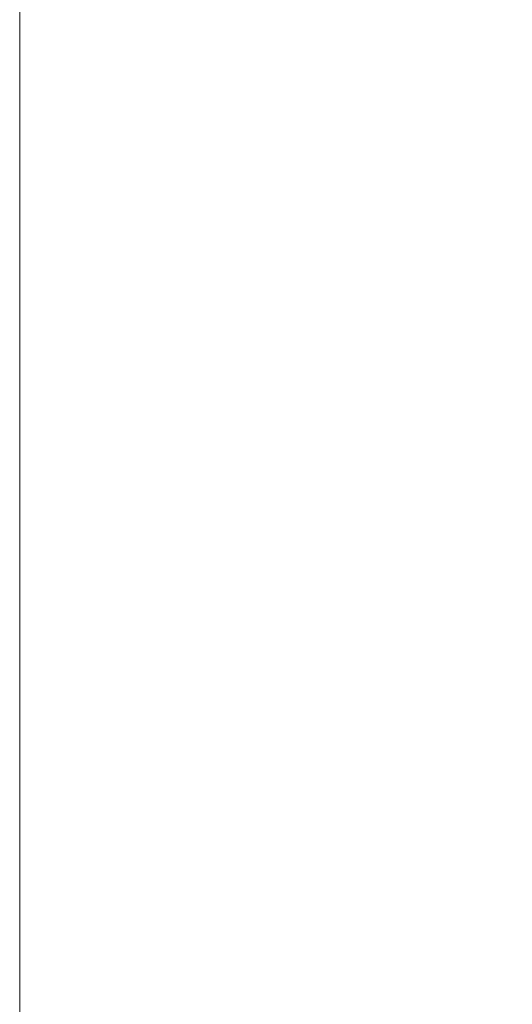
# Model space of a CAD drawing. Header units: millimetres. Extents: x 297264 to 416219, y -77299 to -23696.
# Tile 274 of 327: x 381914 to 383024, y -29615 to -27393. Entities that reach past the tile are written whole.
import ezdxf

# ---------------------------------------------------------------- set-up
doc = ezdxf.new("R2010")
doc.units = ezdxf.units.MM
doc.header["$LTSCALE"] = 2.5
for name, color, linetype, lineweight in [('ELEVATION 3', 23, 'Continuous', 13), ('HATCH LIGHT', 250, 'Continuous', 0), ('WALL', 132, 'Continuous', 25)]:
    doc.layers.add(name, color=color, linetype=linetype, lineweight=lineweight)

msp = doc.modelspace()

# ---------------------------------------------------------------- hatches: boundary and pattern name
at = {"layer": 'HATCH LIGHT', "true_color": 0x636466}
h = msp.add_hatch(dxfattribs=at)
h.set_pattern_fill('ANSI32', color=251, scale=6)
h.set_pattern_definition([(45, (318543.99, -46725.026), (-40.411153, 40.411153), []), (45, (318570.93, -46725.026), (-40.411153, 40.411153), [])])
h.paths.add_polyline_path([(395686.8, -32590), (395492.9, -32638.8), (395674.4, -33359.7), (383121.8, -33359.6, -0.000263), (383107.3, -33559.6), (395931, -33559.7)])
h.paths.add_polyline_path([(383535.7, -25157.1), (383335.6, -25157.1, -0.011972), (382854.4, -34256), (383055, -34256, 0.01196)])
h.paths.add_polyline_path([(383519.3, -25697.6), (393198.3, -26046.6, 0.003501), (393692.4, -26800.6), (393860, -26691.5), (393309.9, -25850.5), (383525.6, -25497.7, -0.000262)])

# ---------------------------------------------------------------- linework, layer by layer
at = {"layer": 'ELEVATION 3'}
msp.add_lwpolyline([(381914.3, -34256), (397476.8, -34256), (397476.8, -25157.1), (381914.3, -25157.1)], close=True, dxfattribs=at)
at = {"layer": 'WALL'}
msp.add_arc((193122, -19659.4), 190293.1, 355.600756, 358.344479, dxfattribs=at)

doc.saveas('drawing.dxf')
